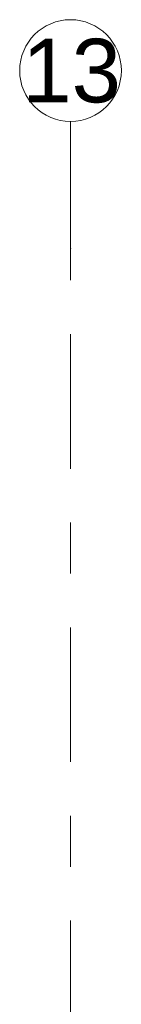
# Model space of a CAD drawing. Header units: metres. Extents: x -3.6 to 84.5, y -11 to 16.8.
# Tile 314 of 389: x 43.63 to 43.83, y 14.87 to 16.805. Entities that reach past the tile are written whole.
import ezdxf

# ---------------------------------------------------------------- set-up
doc = ezdxf.new("R2010")
doc.units = ezdxf.units.M
doc.header["$MEASUREMENT"] = 0
doc.linetypes.add('Strichlinie doppelt', pattern=[0.546806, 0.264583, -0.105833, 0.070556, -0.105833])
doc.layers.add('451 - Universal.Achsen Raster', color=7, linetype='Continuous')
doc.styles.add('ERSTELLTER_STIL_2', font='txt')

msp = doc.modelspace()

# ---------------------------------------------------------------- linework, layer by layer
at = {"layer": '451 - Universal.Achsen Raster', "color": 160, "linetype": 'Strichlinie doppelt', "lineweight": 9, "true_color": 0x3232ff}
for p, q in [((43.73, 16.355), (43.73, 16.605)), ((43.73, -10.585), (43.73, 16.355))]:
    msp.add_line(p, q, dxfattribs=at)
at = {"layer": '451 - Universal.Achsen Raster', "color": 160, "linetype": 'Continuous', "lineweight": 9, "true_color": 0x3232ff}
msp.add_circle((43.73, 16.705), 0.1, dxfattribs=at)
at = {"layer": '451 - Universal.Achsen Raster', "color": 160, "linetype": 'Strichlinie doppelt', "lineweight": 9, "true_color": 0x3232ff}
msp.add_point((43.73, 16.355), dxfattribs=at)
msp.add_point((43.73, 16.355), dxfattribs=at)

# ---------------------------------------------------------------- texts
at = {"layer": '451 - Universal.Achsen Raster', "color": 160, "lineweight": 9, "true_color": 0x3232ff, "insert": (43.6351, 16.7675), "char_height": 0.125, "attachment_point": 1, "style": 'ERSTELLTER_STIL_2'}
msp.add_mtext('\\A1;{\\pql;\\pt0;\\fArial|b0|i0|c0|p38;13}', dxfattribs=at)

doc.saveas('drawing.dxf')
